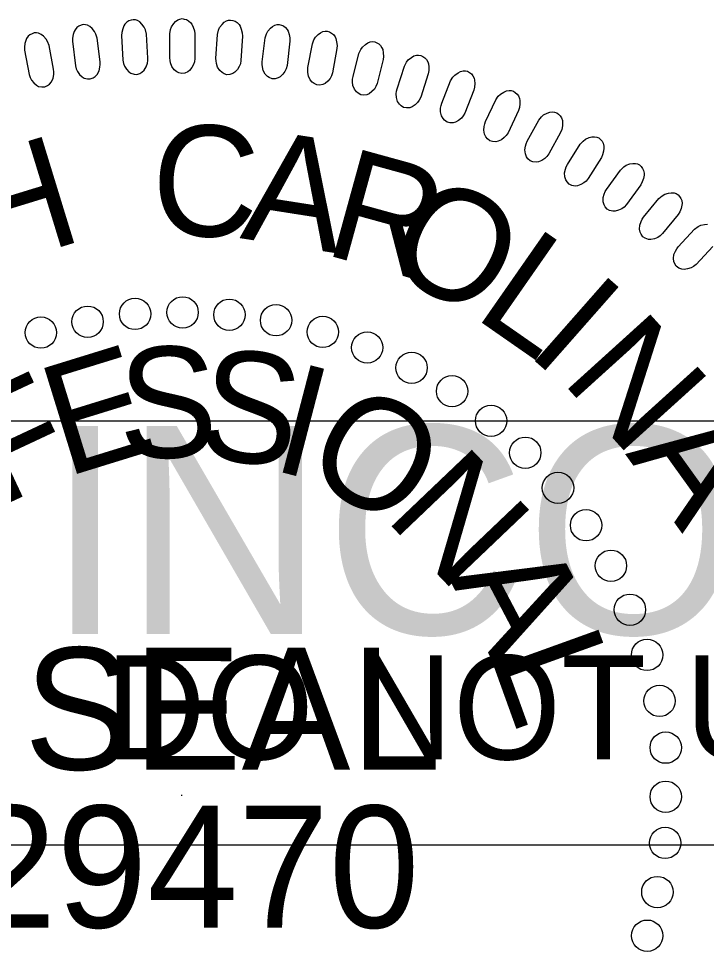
# Model space of a CAD drawing. Extents: x 18938 to 19565, y 6931 to 7973.
# Drawn here: x 19358.89 to 19363.46, y 7943.9 to 7950.1 of the extents above; entities that cross this region are included whole.
import ezdxf

# ---------------------------------------------------------------- set-up
doc = ezdxf.new("R2010")
doc.units = 0
for name, color, linetype in [('Old_Level_10', 7, 'Continuous'), ('Prop Pavement Schedule Description CELL', 7, 'Continuous'), ('Scratch_Level_5', 7, 'Continuous')]:
    doc.layers.add(name, color=color, linetype=linetype)

# ---------------------------------------------------------------- blocks, each defined once
blk = doc.blocks.new('Brandon J. McInnis')
at = {"layer": 'Old_Level_10'}
blk.add_line((-51.239, 50.97), (-51.239, 50.923), dxfattribs=at)
for points in [[(-51.831, 88.656), (-51.831, 89.882), (-51.793, 90.102), (-51.74, 90.242), (-51.628, 90.411), (-51.531, 90.521), (-51.419, 90.601), (-51.315, 90.64), (-51.202, 90.66), (-51.09, 90.64), (-50.97, 90.61), (-50.866, 90.551), (-50.761, 90.451), (-50.701, 90.37), (-50.634, 90.221), (-50.574, 90.042), (-50.552, 89.882), (-50.545, 88.626), (-50.567, 88.456), (-50.613, 88.316), (-50.702, 88.157), (-50.815, 88.017), (-50.912, 87.938), (-51.069, 87.878), (-51.218, 87.858), (-51.367, 87.898), (-51.472, 87.947), (-51.6, 88.047), (-51.719, 88.217), (-51.786, 88.397), (-51.816, 88.526)], [(-55.384, 88.444), (-55.538, 89.661), (-55.602, 89.875), (-55.672, 90.006), (-55.804, 90.161), (-55.914, 90.257), (-56.035, 90.322), (-56.145, 90.349), (-56.258, 90.355), (-56.367, 90.321), (-56.482, 90.276), (-56.578, 90.204), (-56.67, 90.092), (-56.719, 90.005), (-56.767, 89.848), (-56.804, 89.663), (-56.806, 89.502), (-56.656, 88.254), (-56.613, 88.088), (-56.551, 87.955), (-56.442, 87.808), (-56.313, 87.684), (-56.207, 87.617), (-56.044, 87.577), (-55.893, 87.576), (-55.75, 87.634), (-55.652, 87.697), (-55.538, 87.812), (-55.441, 87.995), (-55.397, 88.181), (-55.384, 88.313)], [(-52.946, 88.647), (-53.023, 89.871), (-53.074, 90.088), (-53.135, 90.223), (-53.257, 90.386), (-53.361, 90.49), (-53.478, 90.562), (-53.585, 90.596), (-53.698, 90.608), (-53.809, 90.581), (-53.926, 90.544), (-54.027, 90.478), (-54.125, 90.372), (-54.18, 90.288), (-54.238, 90.135), (-54.286, 89.952), (-54.298, 89.792), (-54.227, 88.537), (-54.195, 88.369), (-54.141, 88.232), (-54.042, 88.079), (-53.921, 87.947), (-53.819, 87.873), (-53.658, 87.823), (-53.508, 87.812), (-53.361, 87.862), (-53.26, 87.918), (-53.139, 88.026), (-53.031, 88.202), (-52.975, 88.386), (-52.953, 88.517)], [(-49.472, 88.629), (-49.394, 89.854), (-49.344, 90.07), (-49.282, 90.206), (-49.159, 90.368), (-49.056, 90.472), (-48.939, 90.544), (-48.832, 90.577), (-48.718, 90.59), (-48.608, 90.563), (-48.49, 90.526), (-48.39, 90.46), (-48.291, 90.354), (-48.237, 90.27), (-48.179, 90.117), (-48.131, 89.934), (-48.118, 89.773), (-48.191, 88.518), (-48.223, 88.35), (-48.277, 88.214), (-48.377, 88.061), (-48.497, 87.928), (-48.599, 87.854), (-48.76, 87.805), (-48.911, 87.794), (-49.057, 87.843), (-49.158, 87.9), (-49.279, 88.008), (-49.387, 88.184), (-49.443, 88.368), (-49.465, 88.499)], [(-47.109, 88.454), (-46.955, 89.671), (-46.891, 89.884), (-46.821, 90.016), (-46.689, 90.17), (-46.578, 90.267), (-46.457, 90.332), (-46.348, 90.359), (-46.235, 90.364), (-46.126, 90.33), (-46.011, 90.285), (-45.915, 90.213), (-45.823, 90.101), (-45.774, 90.014), (-45.726, 89.857), (-45.69, 89.671), (-45.687, 89.511), (-45.838, 88.263), (-45.881, 88.097), (-45.943, 87.965), (-46.052, 87.818), (-46.181, 87.693), (-46.287, 87.626), (-46.451, 87.587), (-46.601, 87.585), (-46.745, 87.644), (-46.842, 87.706), (-46.956, 87.821), (-47.054, 88.005), (-47.097, 88.191), (-47.111, 88.324)], [(-57.766, 88.076), (-57.995, 89.281), (-58.073, 89.489), (-58.15, 89.617), (-58.292, 89.763), (-58.408, 89.852), (-58.533, 89.91), (-58.643, 89.929), (-58.758, 89.928), (-58.864, 89.887), (-58.975, 89.835), (-59.067, 89.757), (-59.152, 89.639), (-59.195, 89.55), (-59.233, 89.39), (-59.258, 89.203), (-59.251, 89.042), (-59.023, 87.806), (-58.969, 87.644), (-58.899, 87.515), (-58.781, 87.375), (-58.645, 87.259), (-58.534, 87.199), (-58.369, 87.169), (-58.219, 87.178), (-58.079, 87.245), (-57.985, 87.314), (-57.879, 87.435), (-57.794, 87.624), (-57.761, 87.813), (-57.756, 87.946)], [(-44.77, 88.168), (-44.54, 89.372), (-44.462, 89.581), (-44.384, 89.708), (-44.242, 89.854), (-44.126, 89.943), (-44.001, 90), (-43.891, 90.02), (-43.777, 90.019), (-43.671, 89.978), (-43.559, 89.926), (-43.467, 89.848), (-43.383, 89.73), (-43.339, 89.641), (-43.301, 89.481), (-43.276, 89.294), (-43.284, 89.132), (-43.513, 87.897), (-43.567, 87.735), (-43.637, 87.606), (-43.755, 87.466), (-43.891, 87.35), (-44.002, 87.29), (-44.167, 87.26), (-44.318, 87.269), (-44.457, 87.336), (-44.55, 87.405), (-44.656, 87.527), (-44.742, 87.716), (-44.775, 87.904), (-44.779, 88.038)], [(-42.465, 87.694), (-42.159, 88.882), (-42.069, 89.085), (-41.983, 89.208), (-41.832, 89.344), (-41.711, 89.426), (-41.582, 89.475), (-41.471, 89.488), (-41.357, 89.479), (-41.254, 89.432), (-41.145, 89.373), (-41.059, 89.289), (-40.983, 89.167), (-40.945, 89.075), (-40.917, 88.913), (-40.903, 88.724), (-40.921, 88.563), (-41.227, 87.345), (-41.291, 87.187), (-41.37, 87.062), (-41.496, 86.93), (-41.639, 86.823), (-41.753, 86.769), (-41.92, 86.751), (-42.07, 86.769), (-42.204, 86.845), (-42.293, 86.919), (-42.392, 87.047), (-42.466, 87.241), (-42.486, 87.432), (-42.483, 87.564)], [(-40.215, 87.072), (-39.835, 88.239), (-39.732, 88.436), (-39.639, 88.552), (-39.48, 88.679), (-39.353, 88.753), (-39.222, 88.794), (-39.11, 88.8), (-38.997, 88.784), (-38.897, 88.73), (-38.793, 88.664), (-38.711, 88.575), (-38.643, 88.449), (-38.611, 88.354), (-38.593, 88.191), (-38.592, 88.002), (-38.619, 87.843), (-39.001, 86.646), (-39.075, 86.491), (-39.161, 86.372), (-39.295, 86.248), (-39.446, 86.151), (-39.562, 86.105), (-39.73, 86.096), (-39.879, 86.124), (-40.008, 86.208), (-40.092, 86.288), (-40.183, 86.422), (-40.244, 86.62), (-40.252, 86.811), (-40.24, 86.944)], [(-37.931, 86.337), (-37.48, 87.477), (-37.364, 87.667), (-37.264, 87.778), (-37.097, 87.895), (-36.966, 87.961), (-36.833, 87.993), (-36.721, 87.992), (-36.609, 87.97), (-36.513, 87.91), (-36.412, 87.838), (-36.337, 87.743), (-36.276, 87.612), (-36.25, 87.516), (-36.242, 87.352), (-36.253, 87.163), (-36.291, 87.007), (-36.747, 85.835), (-36.831, 85.686), (-36.924, 85.573), (-37.066, 85.458), (-37.221, 85.369), (-37.341, 85.331), (-37.509, 85.333), (-37.656, 85.37), (-37.78, 85.462), (-37.859, 85.547), (-37.94, 85.686), (-37.988, 85.888), (-37.985, 86.08), (-37.965, 86.211)], [(-35.69, 85.403), (-35.167, 86.513), (-35.04, 86.695), (-34.933, 86.799), (-34.76, 86.905), (-34.625, 86.963), (-34.49, 86.987), (-34.378, 86.979), (-34.268, 86.949), (-34.175, 86.883), (-34.079, 86.805), (-34.01, 86.706), (-33.958, 86.571), (-33.938, 86.474), (-33.941, 86.309), (-33.963, 86.122), (-34.011, 85.968), (-34.54, 84.828), (-34.632, 84.684), (-34.733, 84.577), (-34.882, 84.471), (-35.043, 84.392), (-35.165, 84.361), (-35.332, 84.374), (-35.476, 84.42), (-35.593, 84.52), (-35.667, 84.609), (-35.74, 84.754), (-35.775, 84.958), (-35.76, 85.149), (-35.732, 85.279)], [(-33.566, 84.388), (-32.975, 85.462), (-32.836, 85.636), (-32.723, 85.734), (-32.543, 85.828), (-32.405, 85.877), (-32.268, 85.893), (-32.158, 85.878), (-32.05, 85.841), (-31.961, 85.77), (-31.871, 85.686), (-31.808, 85.583), (-31.764, 85.445), (-31.75, 85.346), (-31.763, 85.183), (-31.798, 84.997), (-31.854, 84.846), (-32.454, 83.742), (-32.555, 83.604), (-32.662, 83.503), (-32.817, 83.407), (-32.983, 83.338), (-33.107, 83.315), (-33.273, 83.338), (-33.414, 83.393), (-33.526, 83.5), (-33.593, 83.594), (-33.656, 83.743), (-33.679, 83.949), (-33.652, 84.139), (-33.616, 84.267)], [(-31.508, 83.203), (-30.85, 84.238), (-30.701, 84.403), (-30.582, 84.493), (-30.397, 84.576), (-30.256, 84.617), (-30.118, 84.624), (-30.009, 84.602), (-29.903, 84.558), (-29.819, 84.481), (-29.735, 84.392), (-29.678, 84.285), (-29.643, 84.145), (-29.636, 84.046), (-29.659, 83.883), (-29.705, 83.699), (-29.771, 83.553), (-30.439, 82.488), (-30.549, 82.357), (-30.661, 82.264), (-30.823, 82.177), (-30.992, 82.119), (-31.117, 82.103), (-31.282, 82.137), (-31.418, 82.201), (-31.523, 82.314), (-31.585, 82.413), (-31.639, 82.565), (-31.649, 82.772), (-31.609, 82.96), (-31.565, 83.085)], [(-29.508, 81.929), (-28.787, 82.921), (-28.628, 83.078), (-28.503, 83.16), (-28.313, 83.231), (-28.17, 83.262), (-28.032, 83.261), (-27.924, 83.231), (-27.821, 83.182), (-27.742, 83.1), (-27.664, 83.005), (-27.614, 82.896), (-27.588, 82.753), (-27.586, 82.653), (-27.62, 82.493), (-27.677, 82.313), (-27.753, 82.17), (-28.486, 81.149), (-28.604, 81.026), (-28.722, 80.939), (-28.888, 80.862), (-29.061, 80.815), (-29.187, 80.808), (-29.349, 80.852), (-29.481, 80.924), (-29.579, 81.044), (-29.634, 81.146), (-29.679, 81.301), (-29.675, 81.509), (-29.624, 81.694), (-29.572, 81.816)], [(-27.614, 80.513), (-26.831, 81.458), (-26.663, 81.603), (-26.534, 81.678), (-26.339, 81.737), (-26.194, 81.76), (-26.057, 81.749), (-25.951, 81.713), (-25.852, 81.657), (-25.778, 81.571), (-25.705, 81.471), (-25.663, 81.358), (-25.646, 81.215), (-25.65, 81.115), (-25.695, 80.957), (-25.762, 80.78), (-25.846, 80.643), (-26.642, 79.671), (-26.768, 79.554), (-26.892, 79.475), (-27.062, 79.41), (-27.238, 79.373), (-27.364, 79.373), (-27.523, 79.428), (-27.65, 79.508), (-27.74, 79.634), (-27.789, 79.739), (-27.823, 79.897), (-27.807, 80.103), (-27.744, 80.285), (-27.684, 80.404)]]:
    blk.add_lwpolyline(points, close=True, dxfattribs=at)
blk.add_lwpolyline([(-24.07, 79.018), (-24.926, 78.097), (-25.058, 77.989), (-25.186, 77.918), (-25.361, 77.864), (-25.538, 77.838), (-25.664, 77.847), (-25.819, 77.91), (-25.942, 77.998), (-26.023, 78.13), (-26.065, 78.238), (-26.09, 78.397), (-26.061, 78.603), (-25.987, 78.779), (-25.92, 78.894), (-25.842, 78.999), (-25.002, 79.893), (-24.825, 80.028), (-24.691, 80.094), (-24.493, 80.14), (-24.347, 80.154)], dxfattribs=at)
for centre in [(-53.603, 75.56), (-51.174, 75.639), (-48.785, 75.519), (-56.031, 75.163), (-46.397, 75.239), (-58.42, 74.606), (-44.008, 74.641), (-41.739, 73.843), (-39.47, 72.807), (-37.4, 71.611), (-35.41, 70.097), (-33.659, 68.463), (-31.987, 66.669), (-30.554, 64.757), (-29.281, 62.685), (-28.309, 60.436), (-27.434, 58.125), (-26.797, 55.774), (-26.48, 53.384), (-26.48, 50.874), (-26.51, 48.51), (-26.909, 46.001), (-27.427, 43.77)]:
    blk.add_circle(centre, 0.801, dxfattribs=at)
for s, height, rotation, p in [('C', 5.669, 357.5877, (-52.856, 79.65)), ('H', 5.669, 17.0557, (-61.361, 77.767)), ('A', 5.669, 351.0983, (-48.281, 79.442)), ('R', 5.669, 344.609, (-44.074, 78.648)), ('O', 5.669, 331.6302, (-41.119, 77.994)), ('L', 5.669, 325.1409, (-36.386, 75.463)), ('I', 5.669, 318.6515, (-33.693, 73.61)), ('N', 5.669, 312.1622, (-31.888, 72.189)), ('E', 5.669, 17.1686, (-57.165, 67.198)), ('S', 5.669, 1.289, (-54.398, 68.157)), ('S', 5.669, 353.3492, (-50.537, 68.259)), ('F', 5.669, 25.1084, (-60.555, 65.659)), ('I', 5.669, 345.4094, (-46.736, 67.627)), ('O', 5.669, 329.5298, (-45.233, 67.455)), ('A', 5.669, 305.6728, (-28.568, 68.409)), ('N', 5.669, 313.6502, (-40.921, 65.151)), ('A', 5.669, 297.7707, (-37.584, 62.07)), ('L', 5.669, 289.8309, (-35.46, 58.076)), ('SEAL', 6.2363, 359.9814, (-59.282, 52.264)), ('29470', 6.2363, 359.9814, (-62.253, 44.185))]:
    blk.add_text(s, height=height, rotation=rotation, dxfattribs=at).set_placement(p)

msp = doc.modelspace()

# ---------------------------------------------------------------- linework, layer by layer
at = {"layer": 'Scratch_Level_5'}
msp.add_lwpolyline([(19358.0043, 7944.6047), (19358.0043, 7947.4247), (19375.6443, 7947.4247), (19375.6443, 7944.6047)], close=True, dxfattribs=at)

# ---------------------------------------------------------------- block references
at = {"layer": 'Prop Pavement Schedule Description CELL', "xscale": 0.13, "yscale": 0.13}
msp.add_blockref('Brandon J. McInnis', (19366.6353, 7938.3131), dxfattribs=at)

# ---------------------------------------------------------------- texts
at = {"layer": 'Scratch_Level_5'}
for s, height, p in [('INCOMPLETE PLANS', 1.3824, (19359.0783, 7946.0087)), ('DO NOT USE FOR R/W ACQUISITION', 0.6912, (19359.4683, 7945.1747))]:
    msp.add_text(s, height=height, dxfattribs=at).set_placement(p)

doc.saveas('drawing.dxf')
